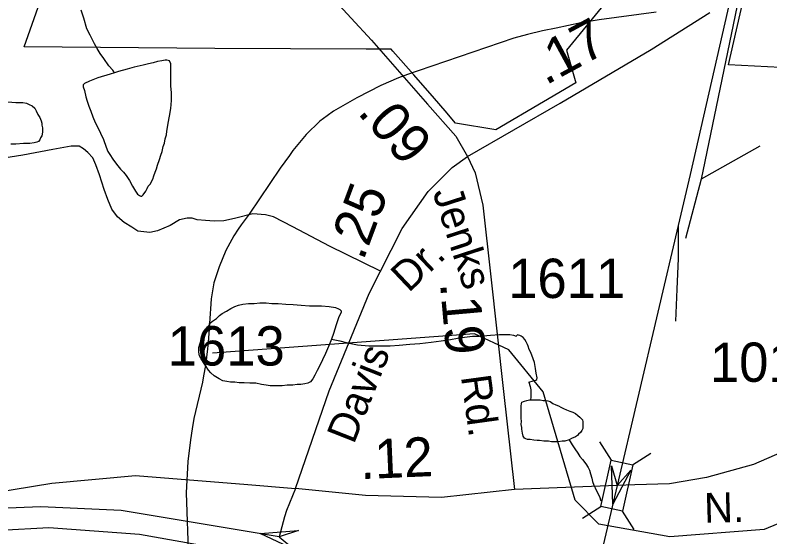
# Model space of a CAD drawing. Extents: x 2001466 to 2224147, y 644118 to 847247.
# Drawn here: x 2043321 to 2045719, y 727873 to 729532 of the extents above; entities that cross this region are included whole.
import ezdxf

# ---------------------------------------------------------------- set-up
doc = ezdxf.new("R2010")
doc.units = 0
for name, color, linetype in [('Exist Boundary Political City Limit New Hole', 7, 'Continuous'), ('Exist Hydrographic Misc Water Feature', 7, 'Continuous'), ('Exist Railroad Mainline', 7, 'Continuous'), ('Exist Railroad Siding', 7, 'Continuous'), ('Exist Road Non-System Type 51', 7, 'Continuous'), ('Exist Road Primary US Divided Attributed', 7, 'Continuous'), ('Exist Road Primary US Ramp 1 Lane  Attributed', 7, 'Continuous'), ('Exist Road Primary US Structure RailRoad Attributed CELL', 7, 'Continuous'), ('Exist Road Secondary Mileage Hundredths English Label', 7, 'Continuous'), ('Exist Road Secondary Structure Standard Bridge Attributed CELL', 7, 'Continuous'), ('Exist Road Secondary Structure Standard Bridge CELL', 7, 'Continuous'), ('Exist Road Secondary Type 51 Attributed', 7, 'Continuous'), ('Exist Road Secondary Type 51 Label', 7, 'Continuous'), ('Exist Road Secondary Type 51 Number Label', 7, 'Continuous'), ('Map Preparation Boundary City Limit Buffer Line', 7, 'Continuous')]:
    doc.layers.add(name, color=color, linetype=linetype)

msp = doc.modelspace()

# ---------------------------------------------------------------- linework, layer by layer
at = {"layer": 'Exist Boundary Political City Limit New Hole'}
for points in [[(2045289.6, 729685.9), (2045072.8, 729420.5), (2045103.1, 729316.6), (2045000, 729255.8), (2044848.9, 729166.8), (2044720.8, 729188.5), (2044687.5, 729228.2), (2044653.8, 729266.9), (2044587.8, 729342.1), (2044521.5, 729417.4), (2044515.8, 729424), (2044436.5, 729423.5), (2043955.8, 729426.1), (2043350, 729430.8), (2043456.9, 729734.8)], [(2045753.4, 729365.6), (2045588, 729374.2), (2045596.5, 729410.7), (2045633.9, 729573.3)]]:
    msp.add_lwpolyline(points, dxfattribs=at)
at = {"layer": 'Exist Hydrographic Misc Water Feature'}
for p, q in [((2044568.2, 729343), (2044539.1, 729332.3)), ((2043956.1, 728690.1), (2043953.2, 728680.9)), ((2043938.5, 728547.8), (2043934.6, 728492.1)), ((2043938.5, 728547.8), (2043934.6, 728492.1)), ((2043919.4, 728427.2), (2043911.4, 728441.2)), ((2043925.9, 728418.1), (2043919.4, 728427.2)), ((2043925.9, 728418.1), (2043919.4, 728427.2)), ((2043925.9, 728418.1), (2043919.8, 728385)), ((2043925.9, 728418.1), (2043919.8, 728385))]:
    msp.add_line(p, q, dxfattribs=at)
for points in [[(2043637.6, 729348.5), (2043631.7, 729356.5), (2043619.6, 729370.4), (2043603.6, 729394.4), (2043591.5, 729410.4), (2043581.7, 729426.3), (2043573.5, 729440.3), (2043559.5, 729468.3), (2043549.5, 729488.3), (2043539.4, 729522.3), (2043531.4, 729548.2)], [(2045358.2, 729541), (2045177.2, 729516.6), (2045118.9, 729507.2), (2045040.8, 729490.9)], [(2045358.2, 729541), (2045177.2, 729516.6), (2045118.9, 729507.2), (2045040.8, 729490.9)], [(2045040.8, 729490.9), (2044997.1, 729481.9), (2044949.2, 729470.7), (2044906.1, 729458.5), (2044602.2, 729355.3), (2044568.2, 729343)], [(2045040.8, 729490.9), (2044997.1, 729481.9), (2044949.2, 729470.7), (2044906.1, 729458.5), (2044602.2, 729355.3), (2044568.2, 729343)], [(2043637.6, 729348.5), (2043623.7, 729344.5), (2043583.7, 729332.3), (2043557.7, 729322.3), (2043541.7, 729314.3), (2043537.8, 729310.3), (2043537.8, 729304.3), (2043541.9, 729292.3), (2043545.8, 729272.3), (2043549.9, 729258.4), (2043555.8, 729242.4), (2043562, 729226.4), (2043567.9, 729208.4), (2043575.9, 729190.4), (2043583.9, 729174.4), (2043592.1, 729156.4), (2043602.2, 729136.5), (2043610.2, 729112.5), (2043616.1, 729098.5), (2043622.3, 729088.5), (2043632.1, 729074.5), (2043640.1, 729062.5), (2043648.1, 729052.5), (2043656.1, 729042.5), (2043666.1, 729032.6), (2043674.3, 729022.6), (2043684.4, 729006.6), (2043694.2, 728988.7), (2043704.3, 728972.7), (2043710.2, 728962.7), (2043716.4, 728958.7), (2043720.5, 728956.7), (2043724.4, 728956.7), (2043728.3, 728960.7), (2043736.3, 728972.7), (2043740.4, 728980.7), (2043744.3, 728988.7), (2043750.4, 728994.7), (2043758.4, 729010.8), (2043762.3, 729020.8), (2043766.2, 729032.8), (2043770.1, 729042.8), (2043774.2, 729054.8), (2043780.2, 729072.8), (2043784.1, 729086.8), (2043788.2, 729098.8), (2043792, 729114.8), (2043796.2, 729124.8), (2043798, 729138.8), (2043801.9, 729150.9), (2043803.9, 729162.9), (2043806, 729174.8), (2043808, 729188.8), (2043811.9, 729210.8), (2043815.8, 729234.9), (2043817.9, 729260.9), (2043817.7, 729284.9), (2043815.6, 729306.8), (2043815.6, 729332.8), (2043815.6, 729350.8), (2043815.6, 729376.8), (2043811.5, 729386.8), (2043803.5, 729388.8), (2043797.6, 729388.8), (2043787.5, 729386.8), (2043773.6, 729384.7), (2043759.7, 729380.7), (2043745.5, 729376.7), (2043727.7, 729372.7), (2043709.6, 729368.6), (2043699.6, 729366.6), (2043677.6, 729360.5), (2043649.7, 729352.5), (2043637.6, 729348.5)], [(2044539.1, 729332.3), (2044483.3, 729308.7), (2044407.4, 729269.1), (2044333.2, 729226.8), (2044312.7, 729211.8)], [(2044539.1, 729332.3), (2044483.3, 729308.7), (2044407.4, 729269.1), (2044333.2, 729226.8), (2044312.7, 729211.8)], [(2043297.9, 729255.8), (2043323.9, 729253.9), (2043335.8, 729253.9), (2043345.9, 729253.9), (2043357.7, 729251.9), (2043366, 729247.9), (2043376, 729243.9), (2043384, 729236.1), (2043387.9, 729228.1), (2043394, 729216), (2043400, 729206), (2043403.9, 729196), (2043405.9, 729188), (2043405.9, 729182), (2043408, 729174.1), (2043408, 729166.1), (2043408, 729160.1), (2043406.1, 729148.1), (2043402, 729142), (2043400, 729136), (2043396.1, 729130), (2043390.1, 729128), (2043382.2, 729126), (2043368, 729124), (2043348.1, 729124), (2043324.1, 729121.9), (2043308.1, 729121.9)], [(2044312.7, 729211.8), (2044289.1, 729194.7), (2044246.2, 729152.2), (2044204.2, 729101.2), (2044192.9, 729085.6)], [(2044312.7, 729211.8), (2044289.1, 729194.7), (2044246.2, 729152.2), (2044204.2, 729101.2), (2044192.9, 729085.6)], [(2044192.9, 729085.6), (2044163, 729044.9), (2044065.2, 728899.2), (2044039.1, 728865), (2044030.1, 728851.3)], [(2044192.9, 729085.6), (2044163, 729044.9), (2044065.2, 728899.2), (2044039.1, 728865), (2044030.1, 728851.3)], [(2044030.1, 728851.3), (2044016.4, 728830.7), (2043991.2, 728784.2)], [(2044030.1, 728851.3), (2044016.4, 728830.7), (2043991.2, 728784.2)], [(2043991.2, 728784.2), (2043969.4, 728732), (2043956.1, 728690.1)], [(2043991.2, 728784.2), (2043969.4, 728732), (2043956.1, 728690.1)], [(2043953.2, 728680.9), (2043944.4, 728630.3), (2043938.7, 728551.5), (2043938.5, 728547.8)], [(2043953.2, 728680.9), (2043944.4, 728630.3), (2043938.7, 728551.5), (2043938.5, 728547.8)], [(2043938.5, 728547.8), (2043938.7, 728551.5), (2043948.9, 728559), (2043961, 728567.3), (2043971.1, 728577.2), (2043979.1, 728583.3), (2043993, 728591.3), (2044007.1, 728599.3), (2044019.2, 728605.2), (2044030.9, 728609.5), (2044044.9, 728613.5), (2044062.9, 728615.6), (2044080.8, 728615.3), (2044099, 728617.4), (2044118.9, 728617.6), (2044136.9, 728615.7), (2044156.8, 728615.5), (2044181.2, 728613.5), (2044205.2, 728611.8), (2044230.7, 728609.6), (2044256.7, 728607.7), (2044278.8, 728607.9), (2044295, 728607.9), (2044319, 728605.9), (2044339.1, 728602.1), (2044349.2, 728598.1), (2044353.1, 728595.9), (2044357, 728592), (2044357.2, 728588), (2044349.2, 728570.1), (2044341.2, 728547.8), (2044333, 728519.8), (2044327, 728502.1)], [(2043922.3, 728523.3), (2043925.1, 728529.2), (2043933.1, 728541.2), (2043938.5, 728547.8)], [(2043922.3, 728523.3), (2043925.1, 728529.2), (2043933.1, 728541.2), (2043938.5, 728547.8)], [(2043915.3, 728508), (2043919.2, 728517.3), (2043922.3, 728523.3)], [(2043915.3, 728508), (2043919.2, 728517.3), (2043922.3, 728523.3)], [(2045100.5, 727990.4), (2044999.2, 728334.3), (2044890.1, 728467.7), (2044781.2, 728519.2), (2043948.3, 728457.5)], [(2044327, 728502.1), (2044353.3, 728496.1), (2044377.5, 728490), (2044409.1, 728483.9), (2044444.9, 728480.1), (2044465.4, 728480.3), (2044513, 728480.3), (2044541.1, 728482.6), (2044575.3, 728486.3), (2044607.1, 728488.4), (2044643, 728492.7), (2044675.2, 728496.7), (2044705.1, 728500.7), (2044727.1, 728504.7), (2044749, 728508.6), (2044774.9, 728510.8), (2044795.4, 728510.9), (2044831.3, 728514.8), (2044860.8, 728516.8), (2044877, 728516.8), (2044892.8, 728516.9), (2044905.3, 728515), (2044913.1, 728510.9)], [(2043905.2, 728475.2), (2043909.3, 728489.2), (2043913.4, 728503.2), (2043915.3, 728508)], [(2043905.2, 728475.2), (2043909.3, 728489.2), (2043913.4, 728503.2), (2043915.3, 728508)], [(2044327, 728502.1), (2044317.2, 728478), (2044307.1, 728456), (2044297.5, 728436), (2044289.3, 728417.7), (2044281.1, 728402), (2044273.3, 728387.8), (2044267.4, 728376), (2044259.4, 728365.9), (2044251.6, 728361.8), (2044241.3, 728359.7), (2044229.6, 728357.9), (2044217.5, 728357.6), (2044203.4, 728355.8), (2044185.3, 728355.6), (2044169.3, 728353.6), (2044155.4, 728353.7), (2044141.3, 728353.8), (2044131.6, 728353.7), (2044119.5, 728355.5), (2044103.7, 728357.5), (2044085.7, 728361.5), (2044067.4, 728361.4), (2044049.4, 728363.3), (2044033.2, 728363.3), (2044019.7, 728365.4), (2044005.5, 728365.5), (2043993.6, 728367.3), (2043981.5, 728369.1), (2043969.4, 728375.4), (2043953.6, 728385.1), (2043943.4, 728395.2), (2043935.4, 728403.3), (2043925.9, 728418.1)], [(2043934.6, 728492.1), (2043933.1, 728471), (2043925.9, 728418.1)], [(2043934.6, 728492.1), (2043933.1, 728471), (2043925.9, 728418.1)], [(2044953.3, 728365.3), (2044967.6, 728369.2), (2044975.6, 728371.2), (2044979.3, 728373.1), (2044979.5, 728379.2), (2044977, 728393.3), (2044975, 728409), (2044971.3, 728427.1), (2044967.4, 728439), (2044962.9, 728451.1), (2044959, 728461), (2044954.9, 728469.3), (2044951, 728479.2), (2044949.2, 728485.2), (2044944.9, 728493.2), (2044941.2, 728501), (2044935, 728507.2), (2044929.3, 728510.9), (2044925.4, 728513.1), (2044920.9, 728515), (2044917.2, 728515.2), (2044913.1, 728510.9)], [(2043905.2, 728460.1), (2043905.2, 728465.1), (2043905.2, 728475.2)], [(2043905.2, 728460.1), (2043905.2, 728465.1), (2043905.2, 728475.2)], [(2043911.4, 728441.2), (2043907.3, 728448.9), (2043905.2, 728460.1)], [(2043911.4, 728441.2), (2043907.3, 728448.9), (2043905.2, 728460.1)], [(2043919.8, 728385), (2043916.3, 728365.2), (2043889.2, 728249.8), (2043883.9, 728216.8)], [(2043919.8, 728385), (2043916.3, 728365.2), (2043889.2, 728249.8), (2043883.9, 728216.8)], [(2044953.3, 728365.3), (2044957.4, 728351.3), (2044959.6, 728341.2), (2044959.6, 728331.1), (2044959.4, 728323), (2044959.4, 728317.3), (2044959.2, 728309.2)], [(2045081.6, 728181.5), (2045067.7, 728177.2), (2045059.7, 728177.2), (2045048, 728175.3), (2045035.5, 728175.2), (2045025.8, 728175.4), (2045015.6, 728177.4), (2045001.4, 728177.5), (2044987.7, 728179.2), (2044979.7, 728179.2), (2044969.9, 728181.1), (2044957.8, 728183.3), (2044949.8, 728183.3), (2044943.6, 728185), (2044939.7, 728187.3), (2044935.6, 728193.2), (2044933.6, 728203.2), (2044931.7, 728215.3), (2044931.3, 728220.9), (2044929.3, 728231), (2044929.7, 728241.1), (2044929.3, 728249.3), (2044929.3, 728257), (2044929.5, 728265.1), (2044929.5, 728275.2), (2044929.5, 728289), (2044929.7, 728297.1), (2044931.5, 728301.3), (2044939.5, 728304.9), (2044947.5, 728307), (2044955.5, 728309), (2044959.2, 728309.2)], [(2044959.2, 728309.2), (2044965.2, 728309.1), (2044973.4, 728309.1), (2044979.7, 728309), (2044989.6, 728309.1), (2044999.4, 728307.2), (2045005.3, 728307.1), (2045013.5, 728305.5), (2045021.7, 728303.4), (2045029.5, 728297.3), (2045039.6, 728293.4), (2045047.4, 728289.4), (2045055.2, 728285.3), (2045063.4, 728281.2), (2045073.4, 728277.3), (2045083.5, 728273.4), (2045093.3, 728269.4), (2045101.5, 728265.3), (2045109.5, 728259.2), (2045115.3, 728253.5), (2045119.4, 728249.7), (2045123.7, 728245.3), (2045125.3, 728239.4), (2045125.5, 728235.3), (2045125.5, 728227.6), (2045125.5, 728217.5), (2045121.6, 728211.6), (2045117.5, 728205.3), (2045111.4, 728199.4), (2045107.9, 728195.4), (2045101.5, 728191.5), (2045089.6, 728185.6), (2045081.6, 728181.5)], [(2043883.9, 728216.8), (2043878.2, 728181.7), (2043870.2, 728113.3), (2043865.3, 728013.2)], [(2043883.9, 728216.8), (2043878.2, 728181.7), (2043870.2, 728113.3), (2043865.3, 728013.2)], [(2045081.6, 728181.5), (2045091.7, 728165.4), (2045099.5, 728153.3), (2045109.5, 728139.6), (2045115.5, 728129.3), (2045123.7, 728119.6), (2045134.1, 728105.4), (2045141.9, 728093.7), (2045146, 728085.4), (2045149.9, 728073.4), (2045154, 728059.4), (2045155.6, 728049.4), (2045160.2, 728037.4), (2045163.8, 728029.5), (2045171.8, 728013.7), (2045178, 728001.8), (2045181.9, 727987.4)], [(2043865.3, 728013.2), (2043872.4, 727801.2), (2043880, 727693.2)], [(2043865.3, 728013.2), (2043872.4, 727801.2), (2043880, 727693.2)], [(2045401.1, 727873.3), (2045176.2, 727914), (2045100.5, 727990.4)], [(2045819.3, 727945.3), (2045701.1, 727896.8), (2045401.1, 727873.3)]]:
    msp.add_lwpolyline(points, dxfattribs=at)
at = {"layer": 'Exist Railroad Mainline'}
msp.add_line((2045427.9, 728863.6), (2045234.3, 728036.8), dxfattribs=at)
for points in [[(2045593.1, 729582.8), (2045465.7, 729025), (2045427.9, 728863.6)], [(2045234.3, 728036.8), (2045173.9, 727778.8), (2045153.9, 727689.1)]]:
    msp.add_lwpolyline(points, dxfattribs=at)
at = {"layer": 'Exist Railroad Siding'}
msp.add_lwpolyline([(2045427.9, 728863.6), (2045427.7, 728758.4), (2045423.7, 728660.5), (2045419.6, 728558.5)], dxfattribs=at)
at = {"layer": 'Exist Road Non-System Type 51'}
for p, q in [((2045622.9, 729600.4), (2045500.9, 729010.9)), ((2045687, 729115.1), (2045500.9, 729010.9)), ((2045500.9, 729010.9), (2045451, 728821.9))]:
    msp.add_line(p, q, dxfattribs=at)
msp.add_lwpolyline([(2044482.4, 728717.7), (2044320.4, 728797), (2044203.7, 728859.4), (2044142.3, 728890.7), (2044116.5, 728897.2), (2044076.5, 728900), (2044018.2, 728885.2), (2043984.1, 728877.9), (2043954.1, 728876.5), (2043926.1, 728879.1), (2043900.2, 728881.6), (2043884.2, 728886), (2043868.3, 728886.3), (2043844.1, 728880.8), (2043813.8, 728863.4), (2043773.4, 728846.2), (2043749.3, 728840.7), (2043711.4, 728845.5), (2043691.7, 728857.9), (2043668, 728872.4), (2043646.3, 728890.8), (2043628.8, 728915.2), (2043615.5, 728945.5), (2043604.1, 728977.7), (2043589.1, 729024), (2043577.7, 729056.2), (2043568.2, 729078.4), (2043552.5, 729094.7), (2043538.8, 729107), (2043524.9, 729115.3), (2043498.9, 729115.8), (2043440.7, 729105), (2043346.3, 729087), (2043258, 729072.8)], dxfattribs=at)
at = {"layer": 'Exist Road Primary US Divided Attributed'}
for points in [[(2044159.8, 727872.9), (2043658.6, 727957.4), (2043402.6, 727968.7), (2042929.8, 727949.5)], [(2042737.8, 727844.7), (2042966.3, 727877.5), (2043428.4, 727902.7), (2043716.5, 727881.7), (2043943.5, 727841.5), (2044060.1, 727821.6), (2044141.5, 727806.2)]]:
    msp.add_lwpolyline(points, dxfattribs=at)
at = {"layer": 'Exist Road Primary US Ramp 1 Lane  Attributed'}
msp.add_lwpolyline([(2042929.8, 727949.5), (2043185.3, 728002.6), (2043438.1, 728044.4), (2043703.7, 728068.6), (2043822.8, 728058.9), (2044048.2, 728041.2), (2044212.3, 728026.7)], dxfattribs=at)
at = {"layer": 'Exist Road Primary US Structure RailRoad Attributed CELL'}
msp.add_lwpolyline([(2045278.1, 728084.8), (2045220.4, 727977.4), (2045216.6, 728099.3), (2045234.3, 728036.8)], close=True, dxfattribs=at)
at = {"layer": 'Exist Road Secondary Structure Standard Bridge Attributed CELL'}
msp.add_lwpolyline([(2044210, 727831.6), (2044099.9, 727883.9), (2044221.4, 727893.7), (2044159.8, 727872.9)], close=True, dxfattribs=at)
at = {"layer": 'Exist Road Secondary Structure Standard Bridge CELL'}
for p, q in [((2045215.7, 728117.5), (2045178.8, 728175.7)), ((2045283.1, 728102.4), (2045341.3, 728139.4)), ((2045124.2, 727933.1), (2045182.5, 727970.1)), ((2045288.3, 727896.4), (2045251.3, 727954.7))]:
    msp.add_line(p, q, dxfattribs=at)
msp.add_lwpolyline([(2045182.5, 727970.1), (2045215.4, 728117.5), (2045284.3, 728102.1), (2045251.3, 727954.7)], close=True, dxfattribs=at)
at = {"layer": 'Exist Road Secondary Type 51 Attributed'}
for points in [[(2043234.2, 730334.5), (2043385.4, 730279), (2043594.6, 730199.3), (2043760.4, 730138.1), (2043865, 730075.3), (2043948.7, 730006), (2044070.2, 729872), (2044259.3, 729663.4), (2044454, 729452.1), (2044631.8, 729249.1), (2044721.9, 729147.3), (2044758.9, 729082.1)], [(2044758.9, 729082.1), (2045052.6, 729252.4), (2045342.2, 729423.1), (2045528.9, 729539.8)], [(2047809.2, 729426.8), (2047476.1, 729206.5), (2047056.1, 728935.2), (2046420.5, 728540.6), (2046006.9, 728280.6), (2045823.5, 728171.1), (2045667.4, 728103.4), (2045517.7, 728061.6), (2045400.2, 728042.2), (2045290.8, 728039), (2045234.3, 728036.8)], [(2044212.3, 728026.7), (2044319.6, 728337.3), (2044446.7, 728647.3), (2044551.3, 728853.4), (2044633.4, 728971.4), (2044709.8, 729047.1), (2044758.9, 729082.1)], [(2044758.9, 729082.1), (2044783, 729030.6), (2044807.2, 728927.5), (2044832.9, 728699.6), (2044871.5, 728345.3), (2044907.8, 728023.7)], [(2045234.3, 728036.8), (2044907.8, 728023.7)], [(2044212.3, 728026.7), (2044183.4, 727957.4), (2044176.9, 727936.5), (2044159.8, 727872.9)], [(2044907.8, 728023.7), (2044675.7, 727998.8), (2044435.1, 728005), (2044212.3, 728026.7)]]:
    msp.add_lwpolyline(points, dxfattribs=at)
at = {"layer": 'Map Preparation Boundary City Limit Buffer Line'}
for points in [[(2045289.6, 729685.9), (2045072.8, 729420.5), (2045103.1, 729316.6), (2045000, 729255.8), (2044848.9, 729166.8), (2044720.8, 729188.5), (2044687.5, 729228.2), (2044653.8, 729266.9), (2044587.8, 729342.1), (2044521.5, 729417.4), (2044515.8, 729424), (2044436.5, 729423.5), (2043955.8, 729426.1), (2043350, 729430.8), (2043456.9, 729734.8)], [(2045753.4, 729365.6), (2045588, 729374.2), (2045596.5, 729410.7), (2045633.9, 729573.3)]]:
    msp.add_lwpolyline(points, dxfattribs=at)

# ---------------------------------------------------------------- texts
at = {"layer": 'Exist Road Secondary Mileage Hundredths English Label'}
for s, rotation, p in [('.17', 28.4353, (2045007, 729307.7)), ('.09', 311.5003, (2044406.4, 729220.9)), ('.25', 69.5966, (2044427.3, 728748.6)), ('.19', 275.11, (2044671.2, 728679.5)), ('.12', 2.4905, (2044419.2, 728056.6))]:
    msp.add_text(s, height=125, rotation=rotation, dxfattribs=at).set_placement(p)
at = {"layer": 'Exist Road Secondary Type 51 Label'}
for s, rotation, p in [('Jenks', 287.9546, (2044647, 728969)), ('Dr.', 43.4592, (2044571.5, 728647.4)), ('Davis', 68.4522, (2044397.4, 728165)), ('Rd.', 277.7731, (2044737.7, 728382.9)), ('N. ', 1.6371, (2045511.5, 727917.7))]:
    msp.add_text(s, height=95, rotation=rotation, dxfattribs=at).set_placement(p)
at = {"layer": 'Exist Road Secondary Type 51 Number Label'}
for s, p in [('1611', (2044887.9, 728632.6)), ('1613', (2043806.2, 728417.9)), ('1011', (2045528.8, 728366.1))]:
    msp.add_text(s, height=125, dxfattribs=at).set_placement(p)

doc.saveas('drawing.dxf')
